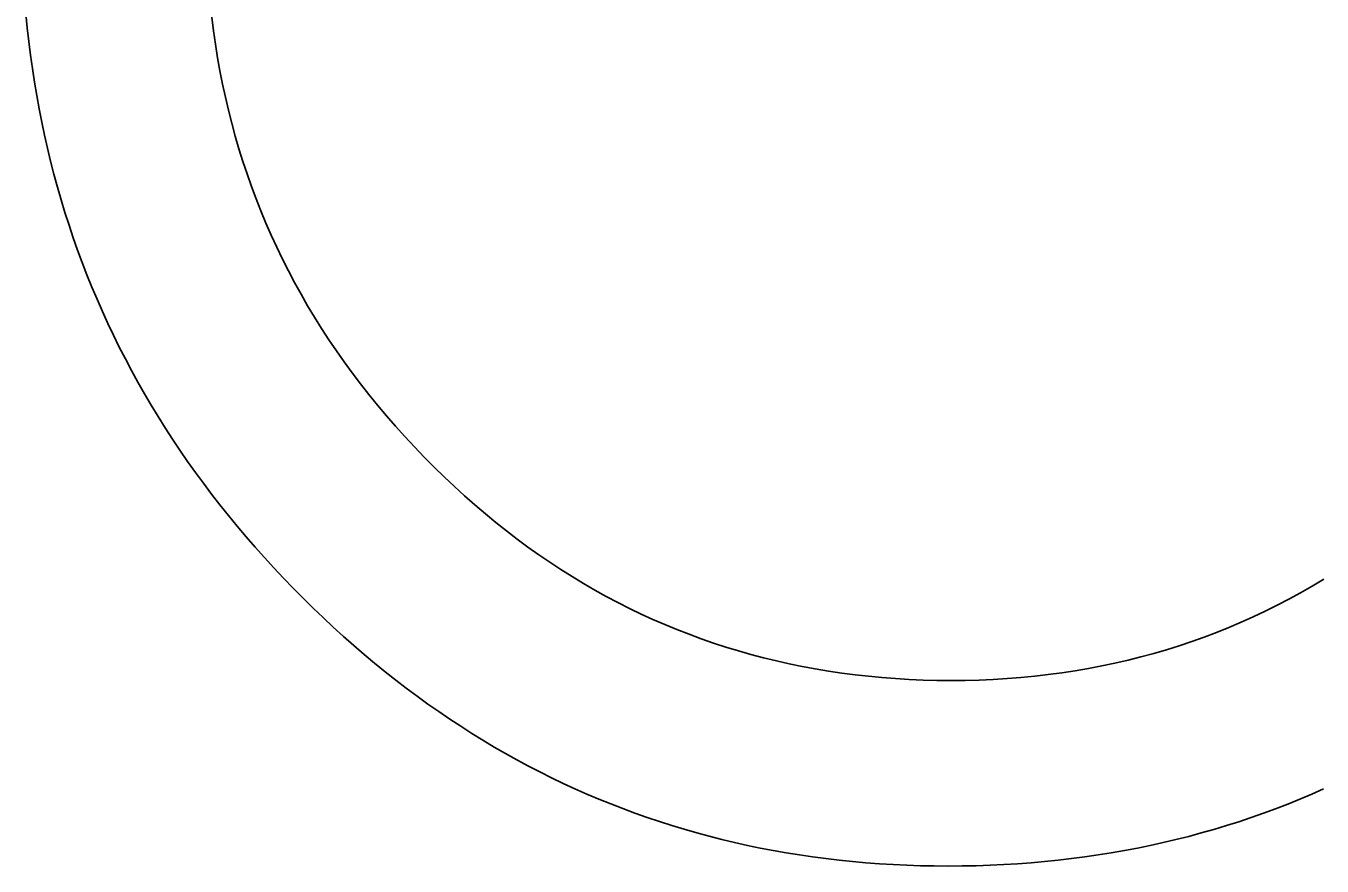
# Model space of a CAD drawing. Extents: x 99958 to 100136, y 99935 to 100013.
# Drawn here: x 100090.2632 to 100090.3179, y 99975.7762 to 99975.8117 of the extents above; entities that cross this region are included whole.
import ezdxf

# ---------------------------------------------------------------- set-up
doc = ezdxf.new("R2010")
doc.units = 0
doc.layers.add('TR_SN_ConstructionSigns', color=7, linetype='Continuous')

msp = doc.modelspace()

# ---------------------------------------------------------------- linework, layer by layer
at = {"layer": 'TR_SN_ConstructionSigns'}
for p, q in [((100090.263245, 99975.812177), (100090.263302, 99975.811596)), ((100090.271092, 99975.812037), (100090.271164, 99975.811465)), ((100090.263302, 99975.811596), (100090.263366, 99975.811018)), ((100090.271164, 99975.811465), (100090.271244, 99975.810897)), ((100090.263366, 99975.811018), (100090.263438, 99975.810443)), ((100090.271244, 99975.810897), (100090.271335, 99975.810332)), ((100090.263438, 99975.810443), (100090.263518, 99975.809872)), ((100090.271335, 99975.810332), (100090.271434, 99975.809772)), ((100090.263518, 99975.809872), (100090.263605, 99975.809304)), ((100090.271434, 99975.809772), (100090.271544, 99975.809216)), ((100090.263605, 99975.809304), (100090.2637, 99975.808739)), ((100090.271544, 99975.809216), (100090.271662, 99975.808663)), ((100090.2637, 99975.808739), (100090.263802, 99975.808178)), ((100090.271662, 99975.808663), (100090.27179, 99975.808115)), ((100090.263802, 99975.808178), (100090.263912, 99975.80762)), ((100090.27179, 99975.808115), (100090.271928, 99975.80757)), ((100090.263912, 99975.80762), (100090.264029, 99975.807065)), ((100090.271928, 99975.80757), (100090.272075, 99975.80703)), ((100090.264029, 99975.807065), (100090.264154, 99975.806513)), ((100090.272075, 99975.80703), (100090.272232, 99975.806493)), ((100090.264154, 99975.806513), (100090.264287, 99975.805964)), ((100090.272232, 99975.806493), (100090.272398, 99975.80596)), ((100090.264287, 99975.805964), (100090.264427, 99975.805419)), ((100090.272398, 99975.80596), (100090.272574, 99975.805432)), ((100090.264427, 99975.805419), (100090.264575, 99975.804877)), ((100090.272574, 99975.805432), (100090.272759, 99975.804907)), ((100090.264575, 99975.804877), (100090.26473, 99975.804339)), ((100090.272759, 99975.804907), (100090.272954, 99975.804386)), ((100090.26473, 99975.804339), (100090.264893, 99975.803803)), ((100090.272954, 99975.804386), (100090.273158, 99975.803869)), ((100090.264893, 99975.803803), (100090.265064, 99975.803271)), ((100090.273158, 99975.803869), (100090.273372, 99975.803356)), ((100090.265064, 99975.803271), (100090.265242, 99975.802742)), ((100090.273372, 99975.803356), (100090.273595, 99975.802847)), ((100090.265242, 99975.802742), (100090.265428, 99975.802217)), ((100090.273595, 99975.802847), (100090.273827, 99975.802342)), ((100090.265428, 99975.802217), (100090.265621, 99975.801694)), ((100090.273827, 99975.802342), (100090.27407, 99975.801841)), ((100090.265621, 99975.801694), (100090.265822, 99975.801175)), ((100090.27407, 99975.801841), (100090.274321, 99975.801344)), ((100090.265822, 99975.801175), (100090.26603, 99975.800659)), ((100090.274321, 99975.801344), (100090.274582, 99975.80085)), ((100090.26603, 99975.800659), (100090.266246, 99975.800147)), ((100090.274582, 99975.80085), (100090.274853, 99975.800361)), ((100090.266246, 99975.800147), (100090.26647, 99975.799638)), ((100090.274853, 99975.800361), (100090.275133, 99975.799876)), ((100090.275133, 99975.799876), (100090.275423, 99975.799394)), ((100090.26647, 99975.799638), (100090.266701, 99975.799131)), ((100090.275423, 99975.799394), (100090.275722, 99975.798917)), ((100090.266701, 99975.799131), (100090.26694, 99975.798629)), ((100090.275722, 99975.798917), (100090.276031, 99975.798443)), ((100090.26694, 99975.798629), (100090.267186, 99975.798129)), ((100090.276031, 99975.798443), (100090.276349, 99975.797974)), ((100090.267186, 99975.798129), (100090.26744, 99975.797633)), ((100090.276349, 99975.797974), (100090.276676, 99975.797508)), ((100090.26744, 99975.797633), (100090.267701, 99975.79714)), ((100090.267701, 99975.79714), (100090.26797, 99975.79665)), ((100090.276676, 99975.797508), (100090.277014, 99975.797046)), ((100090.26797, 99975.79665), (100090.268247, 99975.796164)), ((100090.277014, 99975.797046), (100090.27736, 99975.796588)), ((100090.27736, 99975.796588), (100090.277716, 99975.796135)), ((100090.268247, 99975.796164), (100090.268531, 99975.795681)), ((100090.277716, 99975.796135), (100090.278082, 99975.795685)), ((100090.268531, 99975.795681), (100090.268823, 99975.795201)), ((100090.278082, 99975.795685), (100090.278457, 99975.795239)), ((100090.268823, 99975.795201), (100090.269122, 99975.794724)), ((100090.278457, 99975.795239), (100090.278842, 99975.794797)), ((100090.269122, 99975.794724), (100090.269429, 99975.794251)), ((100090.278842, 99975.794797), (100090.279236, 99975.794359)), ((100090.269429, 99975.794251), (100090.269744, 99975.793781)), ((100090.279236, 99975.794359), (100090.279639, 99975.793924)), ((100090.279639, 99975.793924), (100090.280053, 99975.793494)), ((100090.269744, 99975.793781), (100090.270066, 99975.793314)), ((100090.270066, 99975.793314), (100090.270396, 99975.79285)), ((100090.280053, 99975.793494), (100090.280472, 99975.793071)), ((100090.270396, 99975.79285), (100090.270733, 99975.79239)), ((100090.280472, 99975.793071), (100090.280896, 99975.792657)), ((100090.270733, 99975.79239), (100090.271078, 99975.791933)), ((100090.280896, 99975.792657), (100090.281324, 99975.792253)), ((100090.281324, 99975.792253), (100090.281756, 99975.791859)), ((100090.271078, 99975.791933), (100090.27143, 99975.791479)), ((100090.281756, 99975.791859), (100090.282191, 99975.791475)), ((100090.27143, 99975.791479), (100090.27179, 99975.791028)), ((100090.282191, 99975.791475), (100090.282631, 99975.7911)), ((100090.282631, 99975.7911), (100090.283075, 99975.790735)), ((100090.27179, 99975.791028), (100090.272158, 99975.790581)), ((100090.272158, 99975.790581), (100090.272533, 99975.790137)), ((100090.283075, 99975.790735), (100090.283522, 99975.79038)), ((100090.272533, 99975.790137), (100090.272916, 99975.789696)), ((100090.283522, 99975.79038), (100090.283974, 99975.790034)), ((100090.283974, 99975.790034), (100090.284429, 99975.789699)), ((100090.272916, 99975.789696), (100090.273306, 99975.789259)), ((100090.284429, 99975.789699), (100090.284889, 99975.789373)), ((100090.273306, 99975.789259), (100090.273704, 99975.788825)), ((100090.284889, 99975.789373), (100090.285352, 99975.789056)), ((100090.285352, 99975.789056), (100090.28582, 99975.78875)), ((100090.273704, 99975.788825), (100090.274109, 99975.788394)), ((100090.274109, 99975.788394), (100090.274522, 99975.787966)), ((100090.28582, 99975.78875), (100090.286291, 99975.788453)), ((100090.286291, 99975.788453), (100090.286767, 99975.788166)), ((100090.274522, 99975.787966), (100090.274941, 99975.787544)), ((100090.286767, 99975.788166), (100090.287246, 99975.787889)), ((100090.287246, 99975.787889), (100090.287729, 99975.787621)), ((100090.317031, 99975.787773), (100090.317521, 99975.788052)), ((100090.317521, 99975.788052), (100090.318007, 99975.788341)), ((100090.274941, 99975.787544), (100090.275362, 99975.787129)), ((100090.287729, 99975.787621), (100090.288217, 99975.787363)), ((100090.288217, 99975.787363), (100090.288708, 99975.787115)), ((100090.316039, 99975.787245), (100090.316537, 99975.787504)), ((100090.316537, 99975.787504), (100090.317031, 99975.787773)), ((100090.275362, 99975.787129), (100090.275787, 99975.786723)), ((100090.275787, 99975.786723), (100090.276215, 99975.786324)), ((100090.288708, 99975.787115), (100090.289203, 99975.786876)), ((100090.289203, 99975.786876), (100090.289702, 99975.786648)), ((100090.31452, 99975.78653), (100090.315031, 99975.786758)), ((100090.315031, 99975.786758), (100090.315537, 99975.786997)), ((100090.315537, 99975.786997), (100090.316039, 99975.787245)), ((100090.276215, 99975.786324), (100090.276645, 99975.785933)), ((100090.289702, 99975.786648), (100090.290205, 99975.786429)), ((100090.290205, 99975.786429), (100090.290713, 99975.786219)), ((100090.290713, 99975.786219), (100090.291224, 99975.78602)), ((100090.313488, 99975.786103), (100090.314006, 99975.786312)), ((100090.314006, 99975.786312), (100090.31452, 99975.78653)), ((100090.276645, 99975.785933), (100090.277079, 99975.785549)), ((100090.291224, 99975.78602), (100090.291739, 99975.78583)), ((100090.291739, 99975.78583), (100090.292258, 99975.78565)), ((100090.292258, 99975.78565), (100090.292781, 99975.78548)), ((100090.311909, 99975.78554), (100090.31244, 99975.785718)), ((100090.31244, 99975.785718), (100090.312966, 99975.785906)), ((100090.312966, 99975.785906), (100090.313488, 99975.786103)), ((100090.277079, 99975.785549), (100090.277517, 99975.785173)), ((100090.277517, 99975.785173), (100090.277957, 99975.784806)), ((100090.292781, 99975.78548), (100090.293308, 99975.785319)), ((100090.293308, 99975.785319), (100090.293839, 99975.785168)), ((100090.293839, 99975.785168), (100090.294373, 99975.785027)), ((100090.310294, 99975.785068), (100090.310837, 99975.785215)), ((100090.310837, 99975.785215), (100090.311375, 99975.785373)), ((100090.311375, 99975.785373), (100090.311909, 99975.78554)), ((100090.277957, 99975.784806), (100090.2784, 99975.784445)), ((100090.294373, 99975.785027), (100090.294912, 99975.784896)), ((100090.294912, 99975.784896), (100090.295455, 99975.784774)), ((100090.295455, 99975.784774), (100090.296002, 99975.784662)), ((100090.296002, 99975.784662), (100090.296553, 99975.78456)), ((100090.296553, 99975.78456), (100090.297107, 99975.784468)), ((100090.307522, 99975.784485), (100090.308085, 99975.784581)), ((100090.308085, 99975.784581), (100090.308643, 99975.784688)), ((100090.308643, 99975.784688), (100090.309198, 99975.784804)), ((100090.309198, 99975.784804), (100090.309748, 99975.784931)), ((100090.309748, 99975.784931), (100090.310294, 99975.785068)), ((100090.2784, 99975.784445), (100090.278847, 99975.784093)), ((100090.278847, 99975.784093), (100090.279296, 99975.783748)), ((100090.297107, 99975.784468), (100090.297666, 99975.784385)), ((100090.297666, 99975.784385), (100090.298229, 99975.784312)), ((100090.298229, 99975.784312), (100090.298795, 99975.784249)), ((100090.298795, 99975.784249), (100090.299366, 99975.784195)), ((100090.299366, 99975.784195), (100090.299941, 99975.784151)), ((100090.299941, 99975.784151), (100090.300519, 99975.784117)), ((100090.300519, 99975.784117), (100090.301102, 99975.784093)), ((100090.301102, 99975.784093), (100090.301688, 99975.784078)), ((100090.301688, 99975.784078), (100090.302278, 99975.784074)), ((100090.302278, 99975.784074), (100090.302877, 99975.784079)), ((100090.302877, 99975.784079), (100090.303472, 99975.784094)), ((100090.303472, 99975.784094), (100090.304063, 99975.784119)), ((100090.304063, 99975.784119), (100090.304649, 99975.784155)), ((100090.304649, 99975.784155), (100090.305232, 99975.7842)), ((100090.305232, 99975.7842), (100090.30581, 99975.784256)), ((100090.30581, 99975.784256), (100090.306385, 99975.784322)), ((100090.306385, 99975.784322), (100090.306956, 99975.784398)), ((100090.306956, 99975.784398), (100090.307522, 99975.784485)), ((100090.279296, 99975.783748), (100090.279749, 99975.783411)), ((100090.279749, 99975.783411), (100090.280205, 99975.783082)), ((100090.280205, 99975.783082), (100090.280663, 99975.78276)), ((100090.280663, 99975.78276), (100090.281125, 99975.782447)), ((100090.281125, 99975.782447), (100090.281591, 99975.782141)), ((100090.281591, 99975.782141), (100090.282059, 99975.781842)), ((100090.282059, 99975.781842), (100090.28253, 99975.781552)), ((100090.28253, 99975.781552), (100090.283005, 99975.781269)), ((100090.283005, 99975.781269), (100090.283482, 99975.780994)), ((100090.283482, 99975.780994), (100090.283963, 99975.780727)), ((100090.283963, 99975.780727), (100090.284447, 99975.780467)), ((100090.284447, 99975.780467), (100090.284934, 99975.780216)), ((100090.284934, 99975.780216), (100090.285424, 99975.779972)), ((100090.285424, 99975.779972), (100090.285917, 99975.779735)), ((100090.285917, 99975.779735), (100090.286413, 99975.779507)), ((100090.286413, 99975.779507), (100090.286913, 99975.779286)), ((100090.286913, 99975.779286), (100090.287415, 99975.779073)), ((100090.287415, 99975.779073), (100090.287921, 99975.778868)), ((100090.316487, 99975.778864), (100090.316994, 99975.779069)), ((100090.316994, 99975.779069), (100090.317499, 99975.779281)), ((100090.317499, 99975.779281), (100090.318, 99975.779502)), ((100090.287921, 99975.778868), (100090.28843, 99975.77867)), ((100090.28843, 99975.77867), (100090.288942, 99975.77848)), ((100090.315461, 99975.778477), (100090.315975, 99975.778666)), ((100090.315975, 99975.778666), (100090.316487, 99975.778864)), ((100090.288942, 99975.77848), (100090.289457, 99975.778298)), ((100090.289457, 99975.778298), (100090.289975, 99975.778124)), ((100090.289975, 99975.778124), (100090.290496, 99975.777958)), ((100090.313899, 99975.777955), (100090.314423, 99975.778121)), ((100090.314423, 99975.778121), (100090.314944, 99975.778295)), ((100090.314944, 99975.778295), (100090.315461, 99975.778477)), ((100090.290496, 99975.777958), (100090.29102, 99975.777799)), ((100090.29102, 99975.777799), (100090.291548, 99975.777648)), ((100090.291548, 99975.777648), (100090.292078, 99975.777504)), ((100090.292078, 99975.777504), (100090.292612, 99975.777369)), ((100090.311772, 99975.777367), (100090.312309, 99975.777502)), ((100090.312309, 99975.777502), (100090.312842, 99975.777645)), ((100090.312842, 99975.777645), (100090.313372, 99975.777796)), ((100090.313372, 99975.777796), (100090.313899, 99975.777955)), ((100090.292612, 99975.777369), (100090.293149, 99975.777241)), ((100090.293149, 99975.777241), (100090.293689, 99975.777121)), ((100090.293689, 99975.777121), (100090.294232, 99975.777009)), ((100090.294232, 99975.777009), (100090.294778, 99975.776904)), ((100090.294778, 99975.776904), (100090.295327, 99975.776807)), ((100090.309041, 99975.776806), (100090.309594, 99975.776903)), ((100090.309594, 99975.776903), (100090.310143, 99975.777007)), ((100090.310143, 99975.777007), (100090.310689, 99975.77712)), ((100090.310689, 99975.77712), (100090.311232, 99975.777239)), ((100090.311232, 99975.777239), (100090.311772, 99975.777367)), ((100090.295327, 99975.776807), (100090.29588, 99975.776718)), ((100090.29588, 99975.776718), (100090.296435, 99975.776637)), ((100090.296435, 99975.776637), (100090.296994, 99975.776563)), ((100090.296994, 99975.776563), (100090.297555, 99975.776497)), ((100090.297555, 99975.776497), (100090.29812, 99975.776439)), ((100090.29812, 99975.776439), (100090.298688, 99975.776389)), ((100090.298688, 99975.776389), (100090.299259, 99975.776346)), ((100090.299259, 99975.776346), (100090.299834, 99975.776311)), ((100090.304506, 99975.776311), (100090.305084, 99975.776346)), ((100090.305084, 99975.776346), (100090.305659, 99975.776389)), ((100090.305659, 99975.776389), (100090.306231, 99975.776439)), ((100090.306231, 99975.776439), (100090.306799, 99975.776497)), ((100090.306799, 99975.776497), (100090.307364, 99975.776563)), ((100090.307364, 99975.776563), (100090.307927, 99975.776636)), ((100090.307927, 99975.776636), (100090.308486, 99975.776717)), ((100090.308486, 99975.776717), (100090.309041, 99975.776806)), ((100090.299834, 99975.776311), (100090.300411, 99975.776284)), ((100090.300411, 99975.776284), (100090.300991, 99975.776265)), ((100090.300991, 99975.776265), (100090.301575, 99975.776253)), ((100090.301575, 99975.776253), (100090.302162, 99975.776249)), ((100090.302162, 99975.776249), (100090.302752, 99975.776253)), ((100090.302752, 99975.776253), (100090.30334, 99975.776265)), ((100090.30334, 99975.776265), (100090.303925, 99975.776284)), ((100090.303925, 99975.776284), (100090.304506, 99975.776311))]:
    msp.add_line(p, q, dxfattribs=at)

doc.saveas('drawing.dxf')
